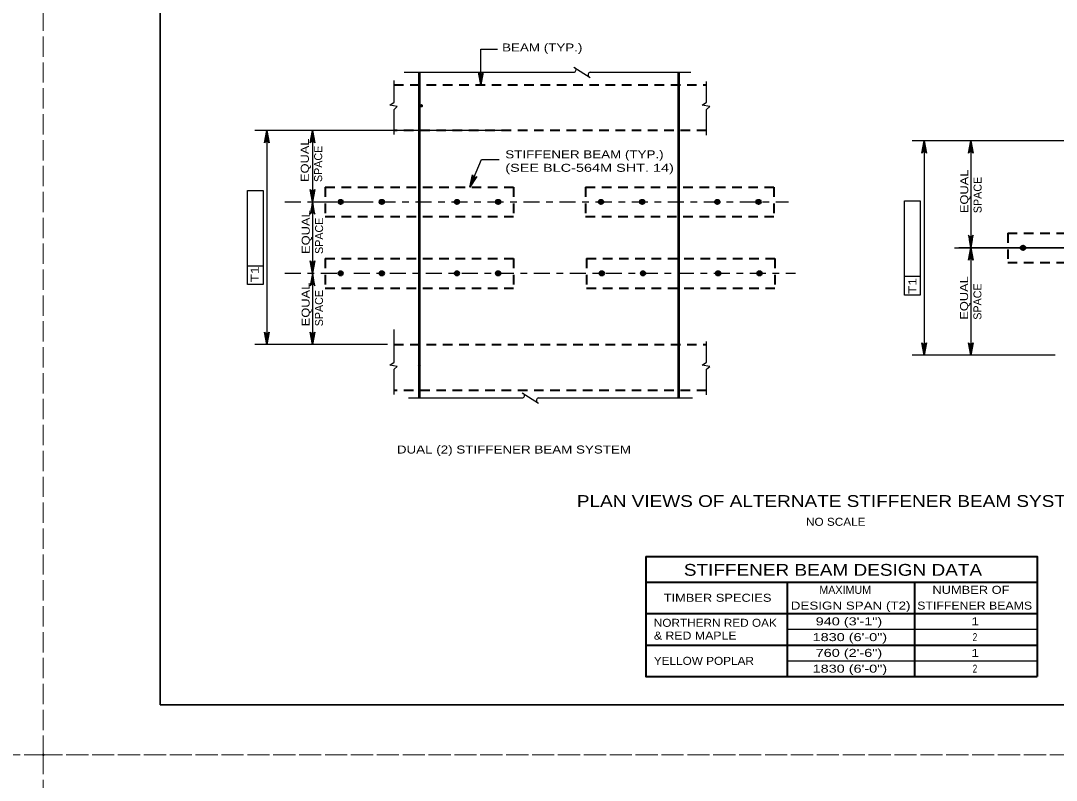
# Model space of a CAD drawing. Extents: x -11 to 79, y -154 to 0.
# Drawn here: x 33.66 to 49.19, y -110.38 to -99 of the extents above; entities that cross this region are included whole.
import ezdxf
from ezdxf.enums import TextEntityAlignment as Align

# ---------------------------------------------------------------- set-up
doc = ezdxf.new("R2010")
doc.units = 0
doc.header["$LTSCALE"] = 0.048
doc.header["$PDMODE"] = 32
doc.header["$PDSIZE"] = 0.024
for name, pattern in [('DOT_DASHED', [7.7, 5, -1.2, 0.3, -1.2]), ('LONG_DASHED', [7.5, 6, -1.5]), ('MEDIUM_DASHED', [4.5, 3, -1.5])]:
    doc.linetypes.add(name, pattern=pattern)
for name, color, linetype, lineweight in [('1', 7, 'Continuous', 25), ('10', 7, 'Continuous', 40), ('2', 7, 'Continuous', 35), ('3', 7, 'Continuous', 25), ('4', 7, 'Continuous', 25), ('63', 7, 'LONG_DASHED', 13), ('8', 7, 'Continuous', 35)]:
    doc.layers.add(name, color=color, linetype=linetype, lineweight=lineweight)
doc.layers.add('62', color=7, linetype='Continuous')

msp = doc.modelspace()

# ---------------------------------------------------------------- hatches: boundary and pattern name
at = {"layer": '4'}
for points in [[(40.56175, -99.9585), (40.56292, -99.95375), (40.5605, -99.95375)], [(47.18308, -100.92025), (47.22308, -100.92025), (47.20308, -100.80025)], [(47.88342, -100.92025), (47.92342, -100.92025), (47.90342, -100.80025)], [(40.39625, -101.49425), (40.39917, -101.49033), (40.39692, -101.48942)], [(47.88342, -102.28158), (47.92342, -102.28158), (47.90342, -102.40158)], [(47.88342, -102.52158), (47.92342, -102.52158), (47.90342, -102.40158)], [(38.01517, -102.6655), (38.05458, -102.6655), (38.03492, -102.78358)], [(38.01775, -102.90175), (38.05708, -102.90175), (38.03742, -102.78358)], [(37.33175, -103.73367), (37.37175, -103.73367), (37.35175, -103.85367)], [(38.01775, -103.73558), (38.05708, -103.73558), (38.03742, -103.85367)], [(47.18308, -103.8905), (47.22308, -103.8905), (47.20308, -104.0105)], [(47.88342, -103.88283), (47.92342, -103.88283), (47.90342, -104.00283)]]:
    msp.add_hatch(color=256, dxfattribs=at).paths.add_polyline_path(points)

# ---------------------------------------------------------------- linework, layer by layer
at = {"layer": '1', "lineweight": 35}
msp.add_lwpolyline([(35.75, -109.25), (67.25, -109.25), (67.25, -88.75), (35.75, -88.75)], close=True, dxfattribs=at)
at = {"layer": '10'}
for p, q in [((43.03117, -107.41033), (48.89708, -107.41033)), ((45.15033, -107.41033), (45.15033, -108.82758)), ((47.06133, -107.41033), (47.06133, -108.82758)), ((43.03117, -107.88275), (48.89708, -107.88275)), ((43.03117, -108.35517), (48.89708, -108.35517))]:
    msp.add_line(p, q, dxfattribs=at)
at = {"layer": '10', "lineweight": 25}
for p, q in [((45.15033, -108.119), (48.89708, -108.119)), ((45.15033, -108.59142), (48.89708, -108.59142))]:
    msp.add_line(p, q, dxfattribs=at)
at = {"layer": '10'}
for points in [[(43.03117, -107.02875), (43.03117, -108.82758), (48.89708, -108.82758)], [(43.03117, -107.02875), (48.89708, -107.02875), (48.89708, -108.82758)]]:
    msp.add_lwpolyline(points, dxfattribs=at)
at = {"layer": '2', "lineweight": 53}
for p, q in [((39.63825, -104.65125), (39.63825, -99.77325)), ((43.52842, -104.65125), (43.52842, -99.77325))]:
    msp.add_line(p, q, dxfattribs=at)
at = {"layer": '3'}
for p, q in [((39.40883, -99.77325), (41.95067, -99.77325)), ((41.9535, -99.69583), (42.19983, -99.85067)), ((42.19933, -99.77325), (43.70717, -99.77325)), ((43.94125, -100.21992), (43.94125, -99.91092)), ((39.30708, -100.28442), (39.19675, -100.2675)), ((39.25833, -100.32817), (39.30708, -100.28442)), ((43.87967, -100.2675), (43.94125, -100.21992)), ((43.99, -100.28442), (43.87967, -100.2675)), ((43.94125, -100.32817), (43.99, -100.28442)), ((39.25833, -100.70508), (39.25833, -100.32817)), ((43.94125, -100.71258), (43.94125, -100.32817)), ((39.25833, -104.11517), (39.25833, -103.62425)), ((43.94125, -104.11517), (43.94125, -103.80617)), ((43.87967, -104.16267), (43.94125, -104.11517)), ((43.99, -104.17967), (43.87967, -104.16267)), ((43.94125, -104.22342), (43.99, -104.17967)), ((43.94125, -104.60783), (43.94125, -104.22342)), ((41.17958, -104.57383), (41.42592, -104.72867)), ((39.47483, -104.65125), (41.17675, -104.65125)), ((41.42542, -104.65125), (43.7335, -104.65125))]:
    msp.add_line(p, q, dxfattribs=at)
at = {"layer": '3', "linetype": 'MEDIUM_DASHED', "lineweight": 40}
for p, q in [((39.25833, -99.9585), (43.94125, -99.9585)), ((43.94125, -100.64342), (39.25833, -100.64342)), ((38.22683, -101.49425), (38.22683, -101.93517)), ((38.22683, -101.93517), (41.04967, -101.93517)), ((48.45733, -102.18225), (51.28017, -102.18225)), ((48.45733, -102.18225), (48.45733, -102.62325)), ((38.22683, -102.56433), (41.04967, -102.56433)), ((38.22683, -102.56433), (38.22683, -103.00525)), ((41.04967, -102.56433), (41.04967, -103.00525)), ((42.1435, -102.56433), (44.96633, -102.56433)), ((42.1435, -102.56433), (42.1435, -103.00525)), ((44.96633, -102.56433), (44.96633, -103.00525)), ((48.45733, -102.62325), (51.28017, -102.62325)), ((38.22683, -103.00525), (41.04967, -103.00525)), ((42.1435, -103.00525), (44.96633, -103.00525)), ((39.25833, -103.85367), (43.94125, -103.85367)), ((43.94125, -104.53867), (39.25833, -104.53867))]:
    msp.add_line(p, q, dxfattribs=at)
at = {"layer": '3'}
for points in [[(39.19675, -100.2675), (39.25833, -100.21992), (39.25833, -99.896)], [(39.25833, -104.60033), (39.25833, -104.22342), (39.30708, -104.17967), (39.19675, -104.16267), (39.25833, -104.11517), (39.25833, -103.79117)]]:
    msp.add_lwpolyline(points, dxfattribs=at)
at = {"layer": '3', "linetype": 'MEDIUM_DASHED', "lineweight": 40}
for points in [[(38.22683, -101.49425), (41.04967, -101.49425), (41.04967, -101.93517)], [(42.13033, -101.49425), (42.13033, -101.93517), (44.95317, -101.93517)], [(42.13033, -101.49425), (44.95317, -101.49425), (44.95317, -101.93517)]]:
    msp.add_lwpolyline(points, dxfattribs=at)
at = {"layer": '3', "lineweight": 40}
for centre, radius in [((38.45712, -101.71471), 0.03333), ((39.07523, -101.71471), 0.03333), ((40.20121, -101.71471), 0.03333), ((40.81932, -101.71471), 0.03333), ((42.36059, -101.71471), 0.03333), ((42.9787, -101.71471), 0.03333), ((44.10468, -101.71471), 0.03333), ((44.72279, -101.71471), 0.03333), ((38.45712, -101.71471), 0.025), ((38.45712, -101.71471), 0.01667), ((38.45712, -101.71471), 0.00833), ((39.07523, -101.71471), 0.025), ((39.07523, -101.71471), 0.01667), ((39.07523, -101.71471), 0.00833), ((40.20121, -101.71471), 0.025), ((40.20121, -101.71471), 0.01667), ((40.20121, -101.71471), 0.00833), ((40.81932, -101.71471), 0.025), ((40.81932, -101.71471), 0.01667), ((40.81932, -101.71471), 0.00833), ((42.36059, -101.71471), 0.025), ((42.36059, -101.71471), 0.01667), ((42.36059, -101.71471), 0.00833), ((42.9787, -101.71471), 0.025), ((42.9787, -101.71471), 0.01667), ((42.9787, -101.71471), 0.00833), ((44.10468, -101.71471), 0.025), ((44.10468, -101.71471), 0.01667), ((44.10468, -101.71471), 0.00833), ((44.72279, -101.71471), 0.025), ((44.72279, -101.71471), 0.01667), ((44.72279, -101.71471), 0.00833), ((48.68759, -102.40274), 0.03333), ((48.68759, -102.40274), 0.02953), ((48.68759, -102.40274), 0.025), ((48.68759, -102.40274), 0.01667), ((48.68759, -102.40274), 0.00833), ((38.45715, -102.78479), 0.03333), ((38.45715, -102.78479), 0.025), ((38.45715, -102.78479), 0.01667), ((39.07526, -102.78479), 0.03333), ((39.07526, -102.78479), 0.025), ((39.07526, -102.78479), 0.01667), ((40.20125, -102.78479), 0.03333), ((40.20125, -102.78479), 0.025), ((40.20125, -102.78479), 0.01667), ((40.81935, -102.78479), 0.03333), ((40.81935, -102.78479), 0.025), ((40.81935, -102.78479), 0.01667), ((42.37378, -102.78479), 0.03333), ((42.37378, -102.78479), 0.025), ((42.37378, -102.78479), 0.01667), ((42.99189, -102.78479), 0.03333), ((42.99189, -102.78479), 0.025), ((42.99189, -102.78479), 0.01667), ((44.11788, -102.78479), 0.03333), ((44.11788, -102.78479), 0.025), ((44.11788, -102.78479), 0.01667), ((44.73598, -102.78479), 0.03333), ((44.73598, -102.78479), 0.025), ((44.73598, -102.78479), 0.01667), ((38.45715, -102.78479), 0.00833), ((39.07526, -102.78479), 0.00833), ((40.20125, -102.78479), 0.00833), ((40.81935, -102.78479), 0.00833), ((42.37378, -102.78479), 0.00833), ((42.99189, -102.78479), 0.00833), ((44.11788, -102.78479), 0.00833), ((44.73598, -102.78479), 0.00833)]:
    msp.add_circle(centre, radius, dxfattribs=at)
at = {"layer": '3'}
for centre in [(38.45712, -101.71471), (39.07523, -101.71471), (40.20121, -101.71471), (40.81932, -101.71471), (42.36059, -101.71471), (42.9787, -101.71471), (44.10468, -101.71471), (44.72279, -101.71471), (38.45715, -102.78479), (39.07526, -102.78479), (40.20125, -102.78479), (40.81935, -102.78479), (42.37378, -102.78479), (42.99189, -102.78479), (44.11788, -102.78479), (44.73598, -102.78479)]:
    msp.add_circle(centre, 0.02953, dxfattribs=at)
for centre, start, end in [((41.95066, -99.73685), 270, 60), ((42.20269, -99.80943), 95.32859, 237.86724), ((41.17673, -104.6149), 270, 60), ((41.42876, -104.68748), 95.32859, 237.86724)]:
    msp.add_arc(centre, 0.03637, start, end, dxfattribs=at)
for p in [(39.63483, -101.7135), (39.63483, -102.78358)]:
    msp.add_point(p, dxfattribs=at)
at = {"layer": '4'}
for p, q in [((40.56175, -99.9585), (40.56175, -99.425)), ((40.56175, -99.425), (40.81183, -99.425)), ((38.7015, -100.64342), (37.17175, -100.64342)), ((37.35175, -100.64342), (37.35175, -103.85367)), ((40.99658, -100.64342), (37.58917, -100.64342)), ((38.54858, -100.64342), (37.94633, -100.64342)), ((38.03492, -100.64342), (38.03492, -101.7135)), ((49.40525, -100.80025), (47.02308, -100.80025)), ((47.20308, -100.80025), (47.20308, -104.0105)), ((51.42308, -100.80025), (47.72342, -100.80025)), ((47.90342, -100.80025), (47.90342, -102.40158)), ((40.39625, -101.49425), (40.56892, -101.08183)), ((40.56892, -101.08183), (40.83533, -101.08183)), ((37.06025, -101.54167), (37.2965, -101.54167)), ((37.06025, -102.95367), (37.06025, -101.54167)), ((37.2965, -101.54167), (37.2965, -102.95367)), ((38.03492, -101.7135), (38.03492, -102.6655)), ((46.91158, -101.6985), (47.14775, -101.6985)), ((46.91158, -102.81167), (46.91158, -101.6985)), ((47.14775, -101.6985), (47.14775, -103.1105)), ((47.65867, -102.40158), (49.44058, -102.40158)), ((49.40525, -102.40158), (47.72342, -102.40158)), ((47.90342, -102.40158), (47.90342, -104.0105)), ((37.2965, -102.67808), (37.06025, -102.67808)), ((38.03742, -102.90175), (38.03742, -103.85367)), ((46.91158, -103.1105), (46.91158, -102.81167)), ((47.14775, -102.83492), (46.91158, -102.83492)), ((37.2965, -102.95367), (37.06025, -102.95367)), ((47.14775, -103.1105), (46.91158, -103.1105)), ((39.15958, -103.85367), (37.17175, -103.85367)), ((38.29675, -103.85367), (37.96175, -103.85367)), ((49.16983, -104.0105), (47.02308, -104.0105))]:
    msp.add_line(p, q, dxfattribs=at)
at = {"layer": '4', "linetype": 'DOT_DASHED'}
for p, q in [((37.623, -101.7135), (39.075, -101.7135)), ((37.96092, -101.7135), (45.17067, -101.7135)), ((37.623, -102.78358), (38.49492, -102.78358)), ((38.65342, -102.78483), (45.27617, -102.78483))]:
    msp.add_line(p, q, dxfattribs=at)
at = {"layer": '4'}
for points in [[(40.56175, -99.9585), (40.52683, -99.77208), (40.53675, -99.78642), (40.54925, -99.79383), (40.56175, -99.796), (40.57425, -99.79383), (40.58675, -99.78642), (40.59667, -99.77208), (40.56175, -99.9585), (40.58675, -99.78642), (40.57425, -99.79383), (40.56175, -99.9585), (40.56175, -99.796), (40.54925, -99.79383), (40.56175, -99.9585), (40.53675, -99.78642)], [(37.35175, -100.64342), (37.38667, -100.82983), (37.37675, -100.8155), (37.36425, -100.80808), (37.35175, -100.80592), (37.33925, -100.80808), (37.32675, -100.8155), (37.31683, -100.82983), (37.35175, -100.64342), (37.32675, -100.8155), (37.33925, -100.80808), (37.35175, -100.64342), (37.35175, -100.80592), (37.36425, -100.80808), (37.35175, -100.64342), (37.37675, -100.8155)], [(38.03492, -100.64342), (38.06983, -100.82983), (38.05992, -100.8155), (38.04742, -100.80808), (38.03492, -100.80592), (38.02242, -100.80808), (38.00992, -100.8155), (38, -100.82983), (38.03492, -100.64342), (38.00992, -100.8155), (38.02242, -100.80808), (38.03492, -100.64342), (38.03492, -100.80592), (38.04742, -100.80808), (38.03492, -100.64342), (38.05992, -100.8155)], [(47.20308, -100.80025), (47.238, -100.98667), (47.22808, -100.97233), (47.21558, -100.96492), (47.20308, -100.96275), (47.19058, -100.96492), (47.17808, -100.97233), (47.16817, -100.98667), (47.20308, -100.80025), (47.17808, -100.97233), (47.19058, -100.96492), (47.20308, -100.80025), (47.20308, -100.96275), (47.21558, -100.96492), (47.20308, -100.80025), (47.22808, -100.97233)], [(47.90342, -100.80025), (47.93833, -100.98667), (47.92842, -100.97233), (47.91592, -100.96492), (47.90342, -100.96275), (47.89092, -100.96492), (47.87842, -100.97233), (47.8685, -100.98667), (47.90342, -100.80025), (47.87842, -100.97233), (47.89092, -100.96492), (47.90342, -100.80025), (47.90342, -100.96275), (47.91592, -100.96492), (47.90342, -100.80025), (47.92842, -100.97233)], [(40.39625, -101.49425), (40.436, -101.30883), (40.43967, -101.32592), (40.44833, -101.33758), (40.459, -101.34433), (40.47133, -101.34717), (40.48575, -101.34517), (40.5005, -101.33583), (40.39625, -101.49425), (40.48575, -101.34517), (40.47133, -101.34717), (40.39625, -101.49425), (40.459, -101.34433), (40.44833, -101.33758), (40.39625, -101.49425), (40.43967, -101.32592)], [(38.03492, -101.7135), (38, -101.52708), (38.00992, -101.54142), (38.02242, -101.54883), (38.03492, -101.551), (38.04742, -101.54883), (38.05992, -101.54142), (38.06983, -101.52708), (38.03492, -101.7135), (38.05992, -101.54142), (38.04742, -101.54883), (38.03492, -101.7135), (38.03492, -101.551), (38.02242, -101.54883), (38.03492, -101.7135), (38.00992, -101.54142)], [(38.03492, -101.7135), (38, -101.89992), (38.00992, -101.88558), (38.02242, -101.87817), (38.03492, -101.876), (38.04742, -101.87817), (38.05992, -101.88558), (38.06983, -101.89992), (38.03492, -101.7135), (38.05992, -101.88558), (38.04742, -101.87817), (38.03492, -101.7135), (38.03492, -101.876), (38.02242, -101.87817), (38.03492, -101.7135), (38.00992, -101.88558)], [(47.90342, -102.40158), (47.93833, -102.21517), (47.92842, -102.2295), (47.91592, -102.23692), (47.90342, -102.23908), (47.89092, -102.23692), (47.87842, -102.2295), (47.8685, -102.21517), (47.90342, -102.40158), (47.87842, -102.2295), (47.89092, -102.23692), (47.90342, -102.40158), (47.90342, -102.23908), (47.91592, -102.23692), (47.90342, -102.40158), (47.92842, -102.2295)], [(47.90342, -102.40158), (47.93833, -102.588), (47.92842, -102.57367), (47.91592, -102.56625), (47.90342, -102.56408), (47.89092, -102.56625), (47.87842, -102.57367), (47.8685, -102.588), (47.90342, -102.40158), (47.87842, -102.57367), (47.89092, -102.56625), (47.90342, -102.40158), (47.90342, -102.56408), (47.91592, -102.56625), (47.90342, -102.40158), (47.92842, -102.57367)], [(38.03742, -102.78358), (38.0025, -102.59717), (38.01242, -102.6115), (38.02492, -102.61892), (38.03742, -102.62108), (38.04992, -102.61892), (38.06242, -102.6115), (38.07233, -102.59717), (38.03742, -102.78358), (38.06242, -102.6115), (38.04992, -102.61892), (38.03742, -102.78358), (38.03742, -102.62108), (38.02492, -102.61892), (38.03742, -102.78358), (38.01242, -102.6115)], [(38.03742, -102.78358), (38.0025, -102.97), (38.01242, -102.95567), (38.02492, -102.94825), (38.03742, -102.94608), (38.04992, -102.94825), (38.06242, -102.95567), (38.07233, -102.97), (38.03742, -102.78358), (38.06242, -102.95567), (38.04992, -102.94825), (38.03742, -102.78358), (38.03742, -102.94608), (38.02492, -102.94825), (38.03742, -102.78358), (38.01242, -102.95567)], [(37.35175, -103.85367), (37.31683, -103.66725), (37.32675, -103.68158), (37.33925, -103.689), (37.35175, -103.69117), (37.36425, -103.689), (37.37675, -103.68158), (37.38667, -103.66725), (37.35175, -103.85367), (37.37675, -103.68158), (37.36425, -103.689), (37.35175, -103.85367), (37.35175, -103.69117), (37.33925, -103.689), (37.35175, -103.85367), (37.32675, -103.68158)], [(38.03742, -103.85367), (38.0025, -103.66725), (38.01242, -103.68158), (38.02492, -103.689), (38.03742, -103.69117), (38.04992, -103.689), (38.06242, -103.68158), (38.07233, -103.66725), (38.03742, -103.85367), (38.06242, -103.68158), (38.04992, -103.689), (38.03742, -103.85367), (38.03742, -103.69117), (38.02492, -103.689), (38.03742, -103.85367), (38.01242, -103.68158)], [(47.20308, -104.0105), (47.16817, -103.82408), (47.17808, -103.83842), (47.19058, -103.84583), (47.20308, -103.848), (47.21558, -103.84583), (47.22808, -103.83842), (47.238, -103.82408), (47.20308, -104.0105), (47.22808, -103.83842), (47.21558, -103.84583), (47.20308, -104.0105), (47.20308, -103.848), (47.19058, -103.84583), (47.20308, -104.0105), (47.17808, -103.83842)], [(47.90342, -104.0105), (47.8685, -103.82408), (47.87842, -103.83842), (47.89092, -103.84583), (47.90342, -103.848), (47.91592, -103.84583), (47.92842, -103.83842), (47.93833, -103.82408), (47.90342, -104.0105), (47.92842, -103.83842), (47.91592, -103.84583), (47.90342, -104.0105), (47.90342, -103.848), (47.89092, -103.84583), (47.90342, -104.0105), (47.87842, -103.83842)]]:
    msp.add_lwpolyline(points, dxfattribs=at)
for points in [[(40.56175, -99.9585), (40.56292, -99.95375), (40.5605, -99.95375)], [(47.18308, -100.92025), (47.22308, -100.92025), (47.20308, -100.80025)], [(47.88342, -100.92025), (47.92342, -100.92025), (47.90342, -100.80025)], [(40.39625, -101.49425), (40.39917, -101.49033), (40.39692, -101.48942)], [(47.88342, -102.28158), (47.92342, -102.28158), (47.90342, -102.40158)], [(47.88342, -102.52158), (47.92342, -102.52158), (47.90342, -102.40158)], [(38.01517, -102.6655), (38.05458, -102.6655), (38.03492, -102.78358)], [(38.01775, -102.90175), (38.05708, -102.90175), (38.03742, -102.78358)], [(37.33175, -103.73367), (37.37175, -103.73367), (37.35175, -103.85367)], [(38.01775, -103.73558), (38.05708, -103.73558), (38.03742, -103.85367)], [(47.18308, -103.8905), (47.22308, -103.8905), (47.20308, -104.0105)], [(47.88342, -103.88283), (47.92342, -103.88283), (47.90342, -104.00283)]]:
    msp.add_lwpolyline(points, close=True, dxfattribs=at)
at = {"layer": '62'}
msp.add_point((34, -110), dxfattribs=at)
at = {"layer": '63'}
for points in [[(0, -110), (34, -110), (34, -88), (0, -88)], [(34, -110), (68, -110), (68, -88), (34, -88)], [(0, -132), (34, -132), (34, -110), (0, -110)], [(34, -132), (68, -132), (68, -110), (34, -110)]]:
    msp.add_lwpolyline(points, close=True, dxfattribs=at)
at = {"layer": '8'}
for p in [(39.66942, -100.27433), (39.67008, -100.27317), (39.63483, -101.7135), (39.63483, -102.78358), (39.63825, -104.1695)]:
    msp.add_point(p, dxfattribs=at)

# ---------------------------------------------------------------- texts
at = {"layer": '4'}
for s, width, p in [('BEAM (TYP.)', 1.25, (40.87867, -99.461)), ('STIFFENER BEAM (TYP.)', 1.25, (40.92567, -101.06225)), ('(SEE BLC-564M SHT. 14)', 1.35, (40.92567, -101.26408)), ('NO SCALE', 1.1, (45.43392, -106.56792)), ('NORTHERN RED OAK', 1.1, (43.15267, -108.08158)), ('& RED MAPLE', 1.15, (43.15267, -108.27275)), ('YELLOW POPLAR', 1.1, (43.15267, -108.65133))]:
    msp.add_text(s, height=0.12, dxfattribs=dict(at, width=width)).set_placement(p)
at = {"layer": '4', "width": 1.3}
for p in [(37.23033, -102.79946), (47.0905, -102.97421)]:
    msp.add_text('T1', height=0.12, rotation=90, dxfattribs=at).set_placement(p, align=Align.CENTER)
at = {"layer": '4'}
for s, height, width, p in [('DUAL (2) STIFFENER BEAM SYSTEM', 0.12, 1.25, (41.05604, -105.48492)), ('PLAN VIEWS OF ALTERNATE STIFFENER BEAM SYSTEMS', 0.1772, 1.2, (45.97279, -106.28583)), ('STIFFENER BEAM DESIGN DATA', 0.1772, 1.2, (45.83833, -107.31692)), ('NUMBER OF ', 0.12, 1.2, (47.93354, -107.58742)), ('TIMBER SPECIES', 0.12, 1.2, (44.10846, -107.7065)), ('DESIGN SPAN (T2)', 0.12, 1.25, (46.10337, -107.82358)), ('STIFFENER BEAMS', 0.12, 1.15, (47.9625, -107.82358)), ('940 (3\'-1")', 0.12, 1.35, (46.07771, -108.05983)), ('1', 0.12, 1.3, (47.97187, -108.05983)), ('1830 (6\'-0")', 0.12, 1.35, (46.09158, -108.296)), ('2', 0.12, 0.75, (47.96688, -108.296)), ('760 (2\'-6")', 0.12, 1.35, (46.07771, -108.53225)), ('1', 0.12, 1.3, (47.97187, -108.53225)), ('1830 (6\'-0")', 0.12, 1.35, (46.09158, -108.7685)), ('2', 0.12, 0.75, (47.96688, -108.7685))]:
    msp.add_text(s, height=height, dxfattribs=dict(at, width=width)).set_placement(p, align=Align.CENTER)
msp.add_text('MAXIMUM', height=0.12, dxfattribs=at).set_placement((46.02158, -107.58742), align=Align.CENTER)
at = {"layer": '8', "width": 1.2}
for p in [(37.98083, -101.417), (47.866, -101.88325), (37.99442, -102.49433), (47.8635, -103.4805), (37.99283, -103.57858)]:
    msp.add_text('EQUAL ', height=0.12, rotation=89.971, dxfattribs=at).set_placement(p)
at = {"layer": '8'}
for p in [(38.18083, -101.41708), (48.066, -101.88333), (38.19442, -102.49442), (38.19283, -103.57867), (48.0635, -103.48058)]:
    msp.add_text('SPACE', height=0.12, rotation=89.971, dxfattribs=at).set_placement(p)

doc.saveas('drawing.dxf')
